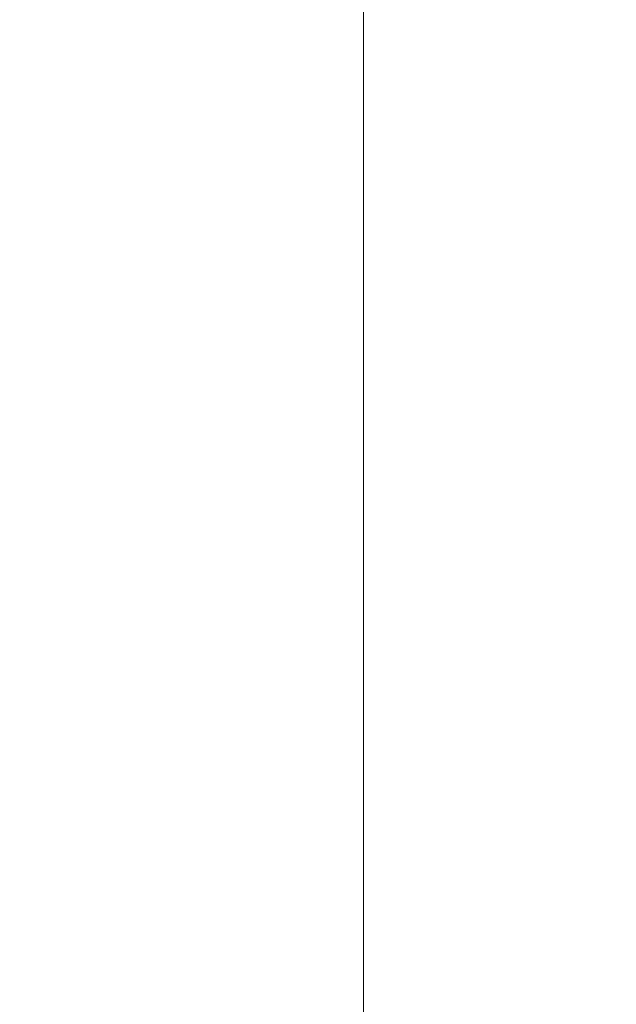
# Paper-space layout 'Sheet' of a CAD drawing. Header units: inches. Extents: x 0.2 to 10.8, y 0.2 to 8.3.
# Tile 539 of 545: x 10.354 to 10.819, y 5.85 to 6.617. Entities that reach past the tile are written whole.
import ezdxf

# ---------------------------------------------------------------- set-up
doc = ezdxf.new("R2010")
doc.units = ezdxf.units.IN
doc.header["$MEASUREMENT"] = 0
doc.layers.get('0').update_dxf_attribs({"lineweight": 5})
doc.styles.add('My Text', font='tahoma.ttf')
doc.dimstyles.new('My Dimension - mm [in] (ANSI)$0', dxfattribs={"dimtxt": 0.12, "dimasz": 0.098425, "dimexe": 0.125, "dimexo": 0.063, "dimgap": 0.031496, "dimtad": 0, "dimlfac": 250, "dimzin": 4, "dimdsep": 46, "dimtxsty": 'My Text', "dimblk": 'Filled-1', "dimcen": 0.09, "dimclrd": 1, "dimclre": 1, "dimclrt": 1, "dimadec": 1, "dimazin": 1, "dimtfac": 1, "dimtofl": 0, "dimtmove": 0, "dimatfit": 3, "dimfxl": 1, "dimtolj": 1, "dimtzin": 4, "dimlwd": -1, "dimlwe": -1, "dimarcsym": 0})

# ---------------------------------------------------------------- blocks, each defined once
blk = doc.blocks.new('*D11')
at = {"color": 1, "true_color": 0xff0000}
for p, q in [((10.62197, 6.86895), (10.62197, 5.33249)), ((8.79026, 6.23347), (8.79026, 5.33249)), ((8.69184, 5.45749), (8.59341, 5.45749)), ((10.7204, 5.45749), (10.81882, 5.45749))]:
    blk.add_line(p, q, dxfattribs=at)
at = {"layer": 'Defpoints', "color": 0}
for p in [(10.62197, 6.93195), (8.79026, 6.29647), (10.62197, 5.45749)]:
    blk.add_point(p, dxfattribs=at)
at = {"color": 1, "true_color": 0xff0000, "insert": (9.67129, 5.45749), "char_height": 0.12, "attachment_point": 5, "style": 'My Text'}
blk.add_mtext('\\A1;457.93 mm [18.029 in]', dxfattribs=at)
blk = doc.blocks.new('Filled-1')

psp = doc.layouts.new('Sheet')

# ---------------------------------------------------------------- dimensions: what is measured, and where the dimension line sits
dim = psp.add_linear_dim(base=(10.621972, 5.457491), p1=(8.790261, 6.296466), p2=(10.621972, 6.931953), dimstyle='My Dimension - mm [in] (ANSI)$0', override={"dimpost": ' mm'})
dim.commit()
dim.dimension.update_dxf_attribs({"geometry": '*D11', "text_midpoint": (9.671287, 5.457491), "dimtype": 160})

doc.saveas('drawing.dxf')
